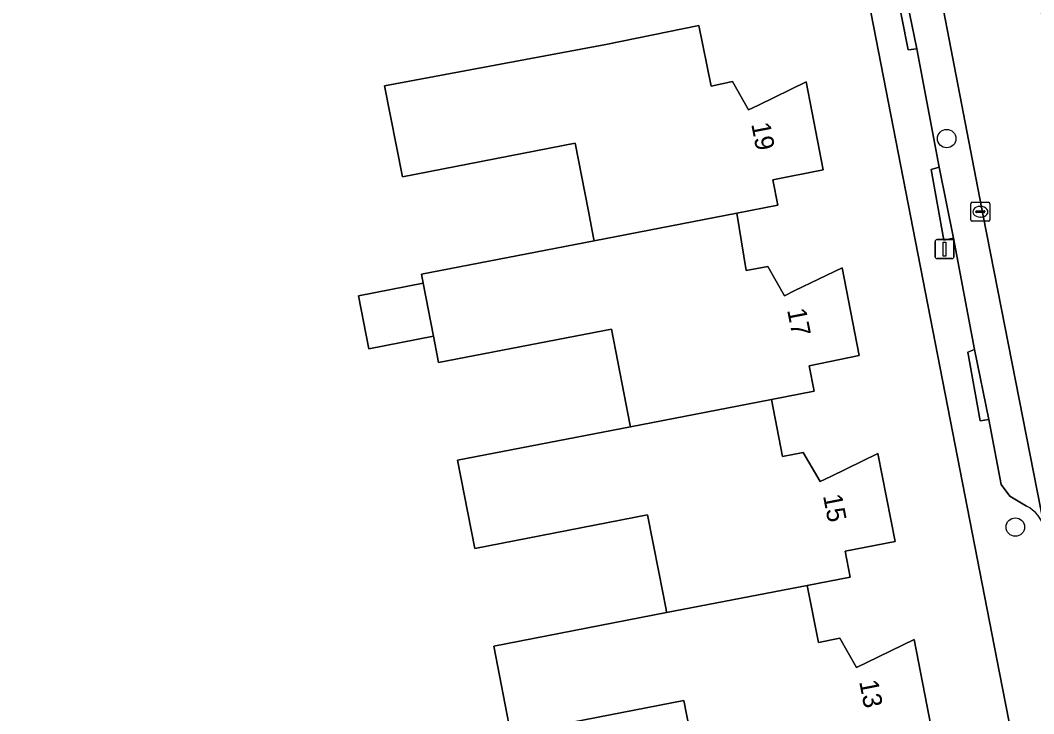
# Model space of a CAD drawing. Extents: x 159626 to 160723, y 388173 to 389416.
# Drawn here: x 160533.6 to 160587.1, y 388507.1 to 388543.7 of the extents above; entities that cross this region are included whole.
import ezdxf

# ---------------------------------------------------------------- set-up
doc = ezdxf.new("R2010")
doc.units = 0
for name, color, linetype in [('IMGEO_Boom', 7, 'Continuous'), ('IMGEO_Erf', 7, 'Continuous'), ('IMGEO_Kolk', 7, 'Continuous'), ('IMGEO_Lichtmast', 7, 'Continuous'), ('IMGEO_Pand', 7, 'Continuous'), ('IMGEO_Pand_nummerreeks', 7, 'Continuous'), ('IMGEO_Parkeervlak_open', 7, 'Continuous'), ('IMGEO_Rijbaan_lokaal_open', 7, 'Continuous'), ('IMGEO_Voetpad_open', 7, 'Continuous')]:
    doc.layers.add(name, color=color, linetype=linetype)

msp = doc.modelspace()

# ---------------------------------------------------------------- linework, layer by layer
at = {"layer": 'IMGEO_Boom'}
for centre in [(160582.552, 388537.484), (160586.177, 388516.955)]:
    msp.add_circle(centre, 0.489, dxfattribs=at)
at = {"layer": 'IMGEO_Erf'}
for points in [[(160502.621, 388563.282), (160514.352, 388502.517), (160514.804, 388500), (160514.837, 388499.752), (160514.87, 388499.48), (160514.947, 388498.75), (160515.011, 388497.924), (160515.036, 388497.776), (160515.039, 388497.412), (160515.064, 388496.686), (160547.147, 388498.751), (160547.056, 388500), (160546.848, 388502.833), (160549.949, 388503.059), (160550.156, 388500), (160550.227, 388498.953), (160566.61, 388500), (160586.904, 388501.297), (160586.847, 388501.516), (160585.335, 388509.255), (160575.431, 388560.2)], [(160569.705, 388502.475), (160568.671, 388507.785), (160559.534, 388506.006), (160558.627, 388510.668), (160567.756, 388512.433), (160567.725, 388512.592), (160567.341, 388514.567), (160566.751, 388517.598), (160557.623, 388515.821), (160556.714, 388520.493), (160565.844, 388522.259), (160565.813, 388522.417), (160565.513, 388523.957), (160564.838, 388527.422), (160555.711, 388525.645), (160555.44, 388527.037), (160552.023, 388526.372), (160551.477, 388529.18), (160554.894, 388529.845), (160554.802, 388530.317), (160563.93, 388532.088), (160563.9, 388532.241), (160563.609, 388533.734), (160562.926, 388537.247), (160553.798, 388535.47), (160552.862, 388540.279), (160564.554, 388542.452), (160569.45, 388543.465), (160570.114, 388540.256), (160571.228, 388540.507), (160572.087, 388538.998), (160572.615, 388539.255), (160575.132, 388540.478), (160576.032, 388535.831), (160573.369, 388535.298), (160573.629, 388533.969), (160571.457, 388533.548), (160571.967, 388530.509), (160573.097, 388530.73), (160573.979, 388529.181), (160574.537, 388529.452), (160577.024, 388530.661), (160577.936, 388526.014), (160575.285, 388525.481), (160575.548, 388524.137), (160573.295, 388523.701), (160573.872, 388520.684), (160574.964, 388520.896), (160575.874, 388519.361), (160576.423, 388519.628), (160578.919, 388520.841), (160579.829, 388516.189), (160577.196, 388515.675), (160577.454, 388514.308), (160575.189, 388513.87), (160575.774, 388510.858), (160576.906, 388511.084), (160577.788, 388509.535), (160578.327, 388509.797), (160580.833, 388511.015), (160581.736, 388506.373)]]:
    msp.add_lwpolyline(points, dxfattribs=at)
at = {"layer": 'IMGEO_Kolk'}
for p, q in [((160583.829, 388533.193), (160583.829, 388534.045)), ((160583.904, 388534.119), (160584.756, 388534.119)), ((160584.317, 388533.899), (160584.342, 388533.899)), ((160584.83, 388534.045), (160584.83, 388533.193)), ((160584.088, 388533.613), (160584.088, 388533.625)), ((160584.526, 388533.576), (160584.128, 388533.576)), ((160584.131, 388533.662), (160584.529, 388533.662)), ((160584.34, 388533.339), (160584.315, 388533.339)), ((160584.572, 388533.625), (160584.572, 388533.613)), ((160584.756, 388533.119), (160583.904, 388533.119))]:
    msp.add_line(p, q, dxfattribs=at)
for points in [[(160583.829, 388533.193), (160583.829, 388534.045)], [(160583.904, 388534.119), (160584.756, 388534.119)], [(160584.83, 388534.045), (160584.83, 388533.193)], [(160584.756, 388533.119), (160583.904, 388533.119)]]:
    msp.add_lwpolyline(points, dxfattribs=at)
for centre, radius, start, end in [((160583.906, 388534.043), 0.0765, 91.552, 178.448), ((160583.906, 388534.043), 0.0765, 91.552, 178.448), ((160584.754, 388534.043), 0.0765, 1.552, 88.448), ((160584.754, 388534.043), 0.0765, 1.552, 88.448), ((160584.128, 388533.622), 0.0403, 85.8775, 175.7526), ((160584.125, 388533.612), 0.0366, 178.938, 274.7102), ((160584.529, 388533.619), 0.043, 264.8664, 352.4533), ((160584.533, 388533.624), 0.0386, 1.7309, 96.639), ((160583.906, 388533.195), 0.0765, 181.552, 268.448), ((160583.906, 388533.195), 0.0765, 181.552, 268.448), ((160584.754, 388533.195), 0.0765, 271.552, 358.448), ((160584.754, 388533.195), 0.0765, 271.552, 358.448)]:
    msp.add_arc(centre, radius, start, end, dxfattribs=at)
for centre, major_axis, ratio, start_param, end_param in [((160584.316, 388533.619), (-0.387, 0.002), 0.722429, 4.712389, 7.853982), ((160584.341, 388533.619), (-0.39, 0.002), 0.717154, 1.570796, 4.712389)]:
    msp.add_ellipse(centre, major_axis=major_axis, ratio=ratio, start_param=start_param, end_param=end_param, dxfattribs=at)
at = {"layer": 'IMGEO_Lichtmast'}
for p, q in [((160581.941, 388531.244), (160581.941, 388532.044)), ((160581.941, 388532.044), (160581.941, 388531.244)), ((160582.041, 388532.144), (160582.831, 388532.144)), ((160582.831, 388532.144), (160582.041, 388532.144)), ((160582.931, 388532.044), (160582.931, 388531.244)), ((160582.931, 388531.244), (160582.931, 388532.044)), ((160582.831, 388531.144), (160582.041, 388531.144)), ((160582.041, 388531.144), (160582.831, 388531.144))]:
    msp.add_line(p, q, dxfattribs=at)
msp.add_lwpolyline([(160582.361, 388532.019), (160582.511, 388532.019), (160582.511, 388531.269), (160582.361, 388531.269), (160582.361, 388532.019)], dxfattribs=at)
for centre, start, end in [((160582.041, 388532.044), 90, 180), ((160582.041, 388532.044), 90, 180), ((160582.831, 388532.044), 0, 90), ((160582.831, 388532.044), 360, 90), ((160582.041, 388531.244), 180, 270), ((160582.041, 388531.244), 180, 270), ((160582.831, 388531.244), 270, 0), ((160582.831, 388531.244), 270, 0)]:
    msp.add_arc(centre, 0.1, start, end, dxfattribs=at)
at = {"layer": 'IMGEO_Pand'}
for points in [[(160575.132, 388540.478), (160572.615, 388539.255), (160572.087, 388538.998), (160571.228, 388540.507), (160570.114, 388540.256), (160569.45, 388543.465), (160564.554, 388542.452), (160552.862, 388540.279), (160553.798, 388535.47), (160562.926, 388537.247), (160563.609, 388533.734), (160563.9, 388532.241), (160563.93, 388532.088), (160571.457, 388533.548), (160573.629, 388533.969), (160573.369, 388535.298), (160576.032, 388535.831)], [(160577.024, 388530.661), (160574.537, 388529.452), (160573.979, 388529.181), (160573.097, 388530.73), (160571.967, 388530.509), (160571.457, 388533.548), (160563.93, 388532.088), (160554.802, 388530.317), (160554.894, 388529.845), (160555.44, 388527.037), (160555.711, 388525.645), (160564.838, 388527.422), (160565.513, 388523.957), (160565.813, 388522.417), (160565.844, 388522.259), (160573.295, 388523.701), (160575.548, 388524.137), (160575.285, 388525.481), (160577.936, 388526.014)], [(160554.894, 388529.845), (160551.477, 388529.18), (160552.023, 388526.372), (160555.44, 388527.037)], [(160578.919, 388520.841), (160576.423, 388519.628), (160575.874, 388519.361), (160574.964, 388520.896), (160573.872, 388520.684), (160573.295, 388523.701), (160565.844, 388522.259), (160556.714, 388520.493), (160557.623, 388515.821), (160566.751, 388517.598), (160567.341, 388514.567), (160567.725, 388512.592), (160567.756, 388512.433), (160575.189, 388513.87), (160577.454, 388514.308), (160577.196, 388515.675), (160579.829, 388516.189)], [(160580.833, 388511.015), (160578.327, 388509.797), (160577.788, 388509.535), (160576.906, 388511.084), (160575.774, 388510.858), (160575.189, 388513.87), (160567.756, 388512.433), (160558.627, 388510.668), (160559.534, 388506.006), (160568.671, 388507.785), (160569.705, 388502.475), (160579.391, 388504.333), (160579.103, 388505.834), (160581.736, 388506.373)]]:
    msp.add_lwpolyline(points, close=True, dxfattribs=at)
at = {"layer": 'IMGEO_Parkeervlak_open'}
for points in [[(160587.717, 388516.889), (160584.485, 388533.405), (160580.583, 388553.602), (160576.695, 388573.281), (160576.357, 388575.405)], [(160576.067, 388574.15), (160575.253, 388572.917), (160575.154, 388572.567), (160575.147, 388572.182), (160580.218, 388545.922), (160580.979, 388542.219), (160582.156, 388535.967), (160582.919, 388532.229), (160584.024, 388526.337), (160584.772, 388522.647), (160585.426, 388519.202), (160585.882, 388518.596), (160586.767, 388518.068)]]:
    msp.add_lwpolyline(points, dxfattribs=at)
msp.add_arc((160585.867, 388516.37), 1.922, 15.6618, 62.0596, dxfattribs=at)
at = {"layer": 'IMGEO_Rijbaan_lokaal_open'}
msp.add_lwpolyline([(160581.926, 388573.109), (160581.303, 388576.358), (160576.357, 388575.405), (160576.695, 388573.281), (160580.583, 388553.602), (160584.485, 388533.405), (160587.717, 388516.889), (160588.45, 388513.171), (160588.504, 388512.944), (160589.196, 388509.335), (160594.161, 388510.308), (160594.104, 388510.526), (160594.026, 388510.928), (160593.341, 388514.464), (160588.101, 388541.222), (160587.422, 388544.902), (160586.341, 388550.308), (160585.356, 388555.511), (160585.316, 388555.753), (160583.985, 388562.505), (160583.276, 388566.203)], close=True, dxfattribs=at)
at = {"layer": 'IMGEO_Voetpad_open'}
for points in [[(160571.188, 388581.976), (160572.067, 388577.156), (160573.491, 388570.01), (160575.431, 388560.2), (160585.335, 388509.255), (160586.847, 388501.516), (160586.904, 388501.297), (160586.971, 388498.275), (160588.936, 388466.996), (160590.098, 388448.503), (160590.781, 388438.581)], [(160586.767, 388518.068), (160585.882, 388518.596), (160585.426, 388519.202), (160584.772, 388522.647), (160584.322, 388522.566), (160583.66, 388526.2), (160584.024, 388526.337), (160582.919, 388532.229), (160582.403, 388532.12), (160581.729, 388535.844), (160582.156, 388535.967), (160580.979, 388542.219), (160580.512, 388542.171), (160579.812, 388545.756), (160580.218, 388545.922), (160575.147, 388572.182), (160575.154, 388572.567), (160575.253, 388572.917), (160576.067, 388574.15)]]:
    msp.add_lwpolyline(points, dxfattribs=at)
for points in [[(160580.218, 388545.922), (160579.812, 388545.756), (160580.512, 388542.171), (160580.979, 388542.219)], [(160582.156, 388535.967), (160581.729, 388535.844), (160582.403, 388532.12), (160582.919, 388532.229)], [(160584.772, 388522.647), (160584.024, 388526.337), (160583.66, 388526.2), (160584.322, 388522.566)]]:
    msp.add_lwpolyline(points, close=True, dxfattribs=at)
msp.add_arc((160585.867, 388516.37), 1.922, 15.6618, 62.0596, dxfattribs=at)

# ---------------------------------------------------------------- texts
at = {"layer": 'IMGEO_Pand_nummerreeks'}
for s, rotation, p in [('19', 280.9605, (160572.222, 388538.252)), ('17', 281.1037, (160574.119, 388528.427)), ('15', 281.0693, (160576.013, 388518.607)), ('13', 281.0063, (160577.925, 388508.79))]:
    msp.add_text(s, height=1, rotation=rotation, dxfattribs=at).set_placement(p)

doc.saveas('drawing.dxf')
